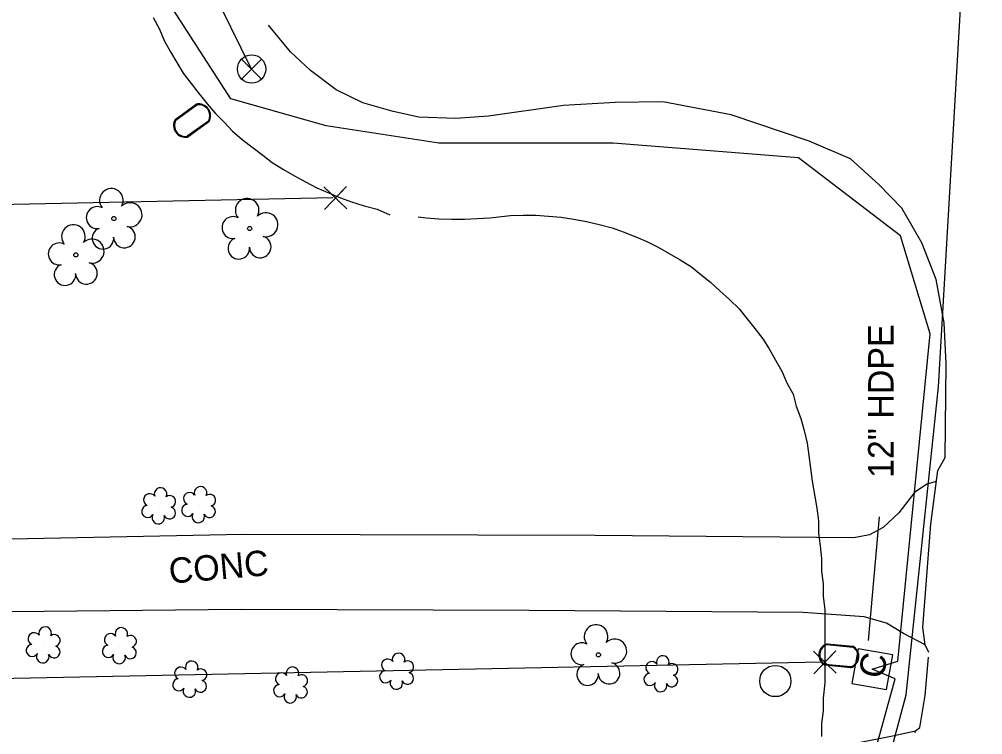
# Model space of a CAD drawing. Extents: x 3040896 to 3051146, y 687568 to 732976.
# Drawn here: x 3049305.6 to 3049457.3, y 693982.8 to 694095.5 of the extents above; entities that cross this region are included whole.
import ezdxf

# ---------------------------------------------------------------- set-up
doc = ezdxf.new("R2010")
doc.units = 0
for name, color, linetype in [('Exist Property Corner CELL', 7, 'Continuous'), ('Exist Property Line', 7, 'Continuous'), ('Exist Roads Change in Surface', 7, 'Continuous'), ('Exist Roads EOP', 7, 'Continuous'), ('Exist Roads EOP Other', 7, 'Continuous'), ('Exist Roads EOP Other Text', 7, 'Continuous'), ('Exist Structure Minor Pipes HDPE 12 Inch', 7, 'Continuous'), ('Exist Structure Minor Pipes HDPE 12 Inch Text', 7, 'Continuous'), ('Exist Utilities Other Pole CELL', 7, 'Continuous'), ('Exist Utilities Telephone UG Cable', 7, 'Continuous'), ('Exist Utilities TV Pedestal CELL', 7, 'Continuous'), ('Exist Utilities TV UG Cable', 7, 'Continuous'), ('Exist Utilities Water Meter CELL', 7, 'Continuous'), ('Exist Utilities Water UG Line', 7, 'Continuous'), ('Exist Utilities Water Valve CELL', 7, 'Continuous'), ('Exist Vegetation Shrub CELL', 7, 'Continuous'), ('Exist Vegetation Tree CELL', 7, 'Continuous'), ('Old_Level_13', 7, 'Continuous')]:
    doc.layers.add(name, color=color, linetype=linetype)

msp = doc.modelspace()

# ---------------------------------------------------------------- linework, layer by layer
at = {"layer": 'Exist Property Corner CELL'}
for p, q in [((3049355.39, 694067.37), (3049355.39, 694067.37)), ((3049432.45, 693994.24), (3049432.45, 693994.24))]:
    msp.add_line(p, q, dxfattribs=at)
for points in [[(3049353.66, 694065.56), (3049357.12, 694069.17), (3049355.39, 694067.37), (3049353.58, 694069.1), (3049357.19, 694065.64)], [(3049430.72, 693992.44), (3049434.18, 693996.04), (3049432.45, 693994.24), (3049430.65, 693995.97), (3049434.25, 693992.51)]]:
    msp.add_lwpolyline(points, dxfattribs=at)
at = {"layer": 'Exist Property Line'}
for p, q in [((3049355, 694067.36), (3048899.53, 694057.9)), ((3049431.95, 693994.23), (3048912.24, 693983.91))]:
    msp.add_line(p, q, dxfattribs=at)
at = {"layer": 'Exist Roads Change in Surface'}
msp.add_lwpolyline([(3049448.84, 693995.79), (3049448.23, 693996.98), (3049447.9, 693999.7), (3049449.13, 694015.96), (3049450.23, 694024.44)], dxfattribs=at)
at = {"layer": 'Exist Roads EOP'}
for points in [[(3049450.23, 694024.44), (3049451.38, 694026.46), (3049451.56, 694041.21), (3049451.25, 694047.67), (3049449.97, 694054.53), (3049447.75, 694060.27), (3049444.58, 694065.77), (3049440.97, 694069.45), (3049436.5, 694073.49), (3049430, 694076.29), (3049417.7, 694080.44), (3049406.97, 694082.47), (3049399.44, 694082.37), (3049391.32, 694081.91), (3049379.5, 694080.26), (3049374.35, 694079.86), (3049368.52, 694080.1), (3049364.47, 694080.97), (3049359.72, 694082.35), (3049355.51, 694084.37), (3049351.46, 694087.41), (3049348.34, 694090.36), (3049344.85, 694094.58)], [(3049446.67, 693983.15), (3049446.72, 693983.45), (3049447.41, 693983.98), (3049448.25, 693989), (3049448.79, 693995.03)]]:
    msp.add_lwpolyline(points, dxfattribs=at)
at = {"layer": 'Exist Roads EOP Other'}
for points in [[(3049450, 694022.68), (3049448.53, 694022.29), (3049446.58, 694020.97), (3049444.1, 694017.75), (3049441.64, 694015.48), (3049439.48, 694014.33), (3049437.03, 694013.84), (3049396.31, 694014.19), (3049340.82, 694014.36), (3049275.54, 694013.07), (3049225.17, 694012.27), (3049221.83, 694012.92), (3049219.7, 694015.72), (3049217.79, 694018.99), (3049217.38, 694021.79), (3049216.95, 694040.06), (3049188.72, 694039.7)], [(3049448.23, 693996.98), (3049444.85, 693998.79), (3049442.19, 694000.38), (3049438.67, 694001.37), (3049429.07, 694002.05), (3049385.91, 694002.4), (3049340.54, 694002.54), (3049293.96, 694002.08), (3049276.67, 694001.4), (3049231.67, 694000.55), (3049211.42, 693999.84), (3049187.45, 693999.36)], [(3049209.56, 693977.33), (3049226.65, 693977.89), (3049256.42, 693978.37), (3049283.29, 693978.84), (3049315.53, 693979.42), (3049345, 693980), (3049393.01, 693980.83), (3049429.41, 693981.49), (3049437.3, 693981.48), (3049443.38, 693982.72), (3049446.72, 693983.45)]]:
    msp.add_lwpolyline(points, dxfattribs=at)
at = {"layer": 'Exist Structure Minor Pipes HDPE 12 Inch'}
msp.add_lwpolyline([(3049439.31, 693997.69), (3049441.04, 694017.12)], dxfattribs=at)
at = {"layer": 'Exist Utilities Other Pole CELL'}
msp.add_circle((3049424.66, 693991.28), 2.46, dxfattribs=at)
at = {"layer": 'Exist Utilities Telephone UG Cable'}
msp.add_lwpolyline([(3049383.76, 693316.92), (3049378.37, 693331.83), (3049375.2, 693367.34), (3049377.42, 693461.19), (3049370.49, 693463.44), (3049378.05, 693464.68), (3049383.76, 693640.33), (3049386.61, 693731.65), (3049378.64, 693733.75), (3049386.61, 693735.45), (3049390.1, 693802.35), (3049395.17, 693833.74), (3049405.64, 693860.06), (3049424.98, 693915.23), (3049417.8, 693919.36), (3049426.24, 693918.08), (3049445.27, 693989.1), (3049450.34, 694037.61), (3049454.46, 694108), (3049460.62, 694115.27)], dxfattribs=at)
at = {"layer": 'Exist Utilities TV Pedestal CELL'}
msp.add_line((3049439.93, 693993.15), (3049439.93, 693993.15), dxfattribs=at)
msp.add_lwpolyline([(3049442.19, 693989.94), (3049443.14, 693995.41), (3049437.68, 693996.36), (3049436.72, 693990.9), (3049442.19, 693989.94)], dxfattribs=at)
at = {"layer": 'Exist Utilities TV UG Cable'}
msp.add_lwpolyline([(3049392.81, 693835.44), (3049404.01, 693863.76), (3049421.35, 693912.17), (3049435.51, 693962.47), (3049443.54, 693991.64), (3049439.93, 693993.15), (3049443.96, 693994.39), (3049449.04, 694045.97), (3049444.39, 694061.4), (3049428.32, 694073.66), (3049399.15, 694075.98), (3049371.67, 694075.98), (3049353.92, 694078.73), (3049338.91, 694082.96), (3049328.34, 694099.45)], dxfattribs=at)
at = {"layer": 'Exist Utilities Water Meter CELL'}
for p, q in [((3049332.83, 694079.54), (3049332.83, 694079.54)), ((3049434.67, 693995.26), (3049434.67, 693995.26))]:
    msp.add_line(p, q, dxfattribs=at)
for points in [[(3049330.19, 694079.72), (3049333.49, 694082.11)], [(3049330.27, 694079.61), (3049333.57, 694082)], [(3049335.4, 694079.46), (3049332.08, 694077.06)], [(3049335.48, 694079.35), (3049332.16, 694076.95)], [(3049432.79, 693997.01), (3049436.84, 693996.62)], [(3049432.8, 693997.14), (3049436.86, 693996.76)], [(3049436.54, 693993.38), (3049432.46, 693993.76)], [(3049436.55, 693993.51), (3049432.47, 693993.9)]]:
    msp.add_lwpolyline(points, dxfattribs=at)
for centre, radius, start, end in [((3049333.88, 694080.3), 1.86, 329.486, 102.146), ((3049333.89, 694080.3), 1.73, 330.9648, 100.7105), ((3049331.78, 694078.77), 1.86, 149.0157, 281.817), ((3049331.79, 694078.77), 1.73, 151.1386, 279.62), ((3049433.37, 693995.38), 1.86, 107.7625, 240.5639), ((3049433.38, 693995.38), 1.73, 109.8854, 238.3668), ((3049435.96, 693995.14), 1.86, 288.2328, 60.8929), ((3049435.97, 693995.14), 1.73, 289.7116, 59.4573)]:
    msp.add_arc(centre, radius, start, end, dxfattribs=at)
at = {"layer": 'Exist Utilities Water UG Line'}
msp.add_lwpolyline([(3049342.2, 694087.66), (3049335.74, 694100.79), (3049335.13, 694122.44), (3049340.31, 694137.69), (3049352.81, 694149.27), (3049375.99, 694155.68), (3049391.84, 694151.41), (3049403.12, 694141.95), (3049414.71, 694126.1), (3049425.69, 694116.95), (3049446.36, 694112.97), (3049467.4, 694111.82), (3049483.67, 694114.36), (3049499.11, 694119.85)], dxfattribs=at)
at = {"layer": 'Exist Utilities Water Valve CELL'}
msp.add_lwpolyline([(3049343.77, 694089.23), (3049340.62, 694086.08), (3049342.2, 694087.66), (3049343.77, 694086.08), (3049340.62, 694089.23)], dxfattribs=at)
msp.add_circle((3049342.2, 694087.66), 2.23, dxfattribs=at)
at = {"layer": 'Exist Vegetation Shrub CELL'}
for p, q in [((3049327.65, 694018.69), (3049327.65, 694018.69)), ((3049333.94, 694018.88), (3049333.94, 694018.88)), ((3049309.46, 693996.8), (3049309.46, 693996.8)), ((3049321.47, 693996.66), (3049321.47, 693996.66)), ((3049332.54, 693991.4), (3049332.54, 693991.4)), ((3049365.11, 693992.65), (3049365.11, 693992.65)), ((3049406.73, 693992.24), (3049406.73, 693992.24)), ((3049348.41, 693990.47), (3049348.41, 693990.47))]:
    msp.add_line(p, q, dxfattribs=at)
for centre, radius, start, end in [((3049327.87, 694020.73), 0.99, 334.8391, 200.4717), ((3049334.17, 694020.92), 0.99, 334.8391, 200.4717), ((3049326.16, 694019.82), 0.968, 35.8908, 245.4216), ((3049329.32, 694019.56), 0.929, 284.4567, 126.0861), ((3049332.45, 694020.01), 0.968, 35.8908, 245.4216), ((3049335.61, 694019.75), 0.929, 284.4567, 126.0861), ((3049325.85, 694017.99), 0.955, 95.1099, 327.9534), ((3049329.28, 694017.76), 0.937, 204.9913, 73.4601), ((3049332.14, 694018.17), 0.955, 95.1099, 327.9534), ((3049335.57, 694017.95), 0.937, 204.9913, 73.4601), ((3049327.52, 694017.01), 0.984, 151.2797, 21.387), ((3049333.81, 694017.2), 0.984, 151.2797, 21.387), ((3049307.98, 693997.93), 0.968, 35.8908, 245.4216), ((3049309.69, 693998.84), 0.99, 334.8391, 200.4717), ((3049321.7, 693998.7), 0.99, 334.8391, 200.4717), ((3049311.13, 693997.67), 0.929, 284.4567, 126.0861), ((3049319.99, 693997.79), 0.968, 35.8908, 245.4216), ((3049323.14, 693997.53), 0.929, 284.4567, 126.0861), ((3049307.66, 693996.1), 0.955, 95.1099, 327.9534), ((3049311.1, 693995.87), 0.937, 204.9913, 73.4601), ((3049319.67, 693995.96), 0.955, 95.1099, 327.9534), ((3049323.11, 693995.73), 0.937, 204.9913, 73.4601), ((3049309.33, 693995.12), 0.984, 151.2797, 21.387), ((3049321.34, 693994.98), 0.984, 151.2797, 21.387), ((3049332.77, 693993.44), 0.99, 334.8391, 200.4717), ((3049363.63, 693993.78), 0.968, 35.8908, 245.4216), ((3049365.34, 693994.69), 0.99, 334.8391, 200.4717), ((3049366.79, 693993.52), 0.929, 284.4567, 126.0861), ((3049405.24, 693993.37), 0.968, 35.8908, 245.4216), ((3049406.95, 693994.28), 0.99, 334.8391, 200.4717), ((3049331.05, 693992.52), 0.968, 35.8908, 245.4216), ((3049334.21, 693992.26), 0.929, 284.4567, 126.0861), ((3049348.64, 693992.51), 0.99, 334.8391, 200.4717), ((3049363.31, 693991.95), 0.955, 95.1099, 327.9534), ((3049408.4, 693993.11), 0.929, 284.4567, 126.0861), ((3049330.74, 693990.69), 0.955, 95.1099, 327.9534), ((3049334.17, 693990.47), 0.937, 204.9913, 73.4601), ((3049346.93, 693991.6), 0.968, 35.8908, 245.4216), ((3049350.09, 693991.34), 0.929, 284.4567, 126.0861), ((3049364.99, 693990.97), 0.984, 151.2797, 21.387), ((3049366.75, 693991.72), 0.937, 204.9913, 73.4601), ((3049404.93, 693991.53), 0.955, 95.1099, 327.9534), ((3049408.36, 693991.31), 0.937, 204.9913, 73.4601), ((3049332.41, 693989.71), 0.984, 151.2797, 21.387), ((3049346.61, 693989.77), 0.955, 95.1099, 327.9534), ((3049350.05, 693989.54), 0.937, 204.9913, 73.4601), ((3049406.6, 693990.56), 0.984, 151.2797, 21.387), ((3049348.29, 693988.79), 0.984, 151.2797, 21.387)]:
    msp.add_arc(centre, radius, start, end, dxfattribs=at)
at = {"layer": 'Exist Vegetation Tree CELL'}
for p, q in [((3049320.51, 694064.11), (3049320.51, 694064.11)), ((3049341.89, 694062.54), (3049341.89, 694062.54)), ((3049314.53, 694058.39), (3049314.53, 694058.39)), ((3049396.81, 693995.41), (3049396.81, 693995.41))]:
    msp.add_line(p, q, dxfattribs=at)
for centre in [(3049320.51, 694064.11), (3049341.89, 694062.54), (3049314.53, 694058.39), (3049396.81, 693995.41)]:
    msp.add_circle(centre, 0.326, dxfattribs=at)
for centre, radius, start, end in [((3049320.12, 694066.98), 1.86, 330.1651, 219.7134), ((3049341.5, 694065.41), 1.86, 330.1651, 219.7134), ((3049317.9, 694064.26), 1.73, 62.6636, 279.3457), ((3049323.05, 694064.7), 1.9, 257.1011, 134.1999), ((3049339.28, 694062.69), 1.73, 62.6636, 279.3457), ((3049344.44, 694063.13), 1.9, 257.1011, 134.1999), ((3049314.14, 694061.27), 1.86, 330.1651, 219.7134), ((3049318.8, 694060.99), 1.69, 111.5671, 6.231), ((3049322.18, 694061.21), 1.7, 181.2822, 74.56), ((3049340.18, 694059.42), 1.69, 111.5671, 6.231), ((3049343.56, 694059.64), 1.7, 181.2822, 74.56), ((3049311.92, 694058.55), 1.73, 62.6636, 279.3457), ((3049317.07, 694058.98), 1.9, 257.1011, 134.1999), ((3049312.82, 694055.27), 1.69, 111.5671, 6.231), ((3049316.2, 694055.49), 1.7, 181.2822, 74.56), ((3049396.43, 693998.29), 1.86, 330.1651, 219.7134), ((3049394.21, 693995.57), 1.73, 62.6636, 279.3457), ((3049399.36, 693996), 1.9, 257.1011, 134.1999), ((3049395.11, 693992.29), 1.69, 111.5671, 6.231), ((3049398.48, 693992.51), 1.7, 181.2822, 74.56)]:
    msp.add_arc(centre, radius, start, end, dxfattribs=at)
at = {"layer": 'Old_Level_13'}
for points in [[(3049326.7, 694095.75), (3049327.7, 694093.94), (3049328.45, 694092.13), (3049329.45, 694090.38), (3049330.45, 694088.69), (3049331.45, 694087), (3049332.7, 694085.38), (3049333.95, 694083.75), (3049335.2, 694082.19), (3049336.45, 694080.69), (3049337.95, 694079.25), (3049339.2, 694077.88), (3049340.7, 694076.57), (3049342.45, 694075.25), (3049343.95, 694074.07), (3049345.45, 694072.94), (3049347.2, 694071.82), (3049348.95, 694070.82), (3049350.7, 694069.88), (3049352.45, 694068.94), (3049354.45, 694068.13), (3049356.2, 694067.38), (3049357.95, 694066.75), (3049359.95, 694066.13), (3049361.95, 694065.57), (3049363.95, 694064.69)], [(3049326.7, 694095.75), (3049327.7, 694093.94), (3049328.45, 694092.13), (3049329.45, 694090.38), (3049330.45, 694088.69), (3049331.45, 694087), (3049332.7, 694085.38), (3049333.95, 694083.75), (3049335.2, 694082.19), (3049336.45, 694080.69), (3049337.95, 694079.25), (3049339.2, 694077.88), (3049340.7, 694076.57), (3049342.45, 694075.25), (3049343.95, 694074.07), (3049345.45, 694072.94), (3049347.2, 694071.82), (3049348.95, 694070.82), (3049350.7, 694069.88), (3049352.45, 694068.94), (3049354.45, 694068.13), (3049356.2, 694067.38), (3049357.95, 694066.75), (3049359.95, 694066.13), (3049361.95, 694065.57), (3049363.95, 694064.69)], [(3049368.45, 694064.38), (3049369.7, 694064.25), (3049371.7, 694064.07), (3049373.7, 694064), (3049375.7, 694064), (3049377.7, 694064.13), (3049379.7, 694064.25), (3049382.95, 694064.57), (3049384.95, 694064.63), (3049386.95, 694064.63), (3049388.95, 694064.5), (3049390.95, 694064.32), (3049392.95, 694064), (3049394.95, 694063.63), (3049396.95, 694063.19), (3049398.95, 694062.63), (3049400.7, 694062), (3049402.7, 694061.25), (3049404.45, 694060.5), (3049406.2, 694059.63), (3049407.95, 694058.63), (3049409.7, 694057.63), (3049411.45, 694056.5), (3049412.95, 694055.32), (3049414.45, 694054.07), (3049415.95, 694052.75), (3049417.45, 694051.38), (3049418.95, 694049.88), (3049420.2, 694048.38), (3049421.45, 694046.82), (3049422.7, 694045.19), (3049423.7, 694043.57), (3049424.7, 694041.82), (3049425.7, 694040.07), (3049426.45, 694038.25), (3049427.45, 694036.44), (3049427.95, 694034.57), (3049428.7, 694032.63), (3049429.2, 694030.75), (3049429.7, 694028.75), (3049429.95, 694026.82), (3049430.2, 694024.82), (3049430.45, 694022.75), (3049431.2, 694018.5), (3049431.45, 694016.5), (3049431.45, 694014.57), (3049431.7, 694012.57), (3049431.95, 694010.57), (3049431.95, 694008.57), (3049432.2, 694006.57), (3049432.2, 694004.57), (3049432.45, 694002.57), (3049432.45, 694000.57), (3049432.45, 693998.57), (3049432.45, 693996.57), (3049432.45, 693994.57), (3049432.45, 693992.57), (3049432.45, 693991)], [(3049368.45, 694064.38), (3049369.7, 694064.25), (3049371.7, 694064.07), (3049373.7, 694064), (3049375.7, 694064), (3049377.7, 694064.13), (3049379.7, 694064.25), (3049382.95, 694064.57), (3049384.95, 694064.63), (3049386.95, 694064.63), (3049388.95, 694064.5), (3049390.95, 694064.32), (3049392.95, 694064), (3049394.95, 694063.63), (3049396.95, 694063.19), (3049398.95, 694062.63), (3049400.7, 694062), (3049402.7, 694061.25), (3049404.45, 694060.5), (3049406.2, 694059.63), (3049407.95, 694058.63), (3049409.7, 694057.63), (3049411.45, 694056.5), (3049412.95, 694055.32), (3049414.45, 694054.07), (3049415.95, 694052.75), (3049417.45, 694051.38), (3049418.95, 694049.88), (3049420.2, 694048.38), (3049421.45, 694046.82), (3049422.7, 694045.19), (3049423.7, 694043.57), (3049424.7, 694041.82), (3049425.7, 694040.07), (3049426.45, 694038.25), (3049427.45, 694036.44), (3049427.95, 694034.57), (3049428.7, 694032.63), (3049429.2, 694030.75), (3049429.7, 694028.75), (3049429.95, 694026.82), (3049430.2, 694024.82), (3049430.45, 694022.75), (3049431.2, 694018.5), (3049431.45, 694016.5), (3049431.45, 694014.57), (3049431.7, 694012.57), (3049431.95, 694010.57), (3049431.95, 694008.57), (3049432.2, 694006.57), (3049432.2, 694004.57), (3049432.45, 694002.57), (3049432.45, 694000.57), (3049432.45, 693998.57), (3049432.45, 693996.57), (3049432.45, 693994.57), (3049432.45, 693992.57), (3049432.45, 693991)], [(3049432.45, 693991), (3049432.2, 693988.57), (3049432.2, 693986.57), (3049431.95, 693984.57), (3049431.95, 693982.57)], [(3049432.45, 693991), (3049432.2, 693988.57), (3049432.2, 693986.57), (3049431.95, 693984.57), (3049431.95, 693982.57)]]:
    msp.add_lwpolyline(points, dxfattribs=at)

# ---------------------------------------------------------------- texts
at = {"layer": 'Exist Roads EOP Other Text'}
msp.add_text('CONC', height=4, rotation=4.9493, dxfattribs=at).set_placement((3049329.34, 694006.6))
at = {"layer": 'Exist Structure Minor Pipes HDPE 12 Inch Text'}
msp.add_text('12" HDPE', height=4, rotation=90, dxfattribs=at).set_placement((3049443.27, 694023.26))
at = {"layer": 'Exist Utilities TV Pedestal CELL'}
msp.add_text('C', height=4, rotation=80.0835, dxfattribs=at).set_placement((3049441.68, 693991.52))

doc.saveas('drawing.dxf')
